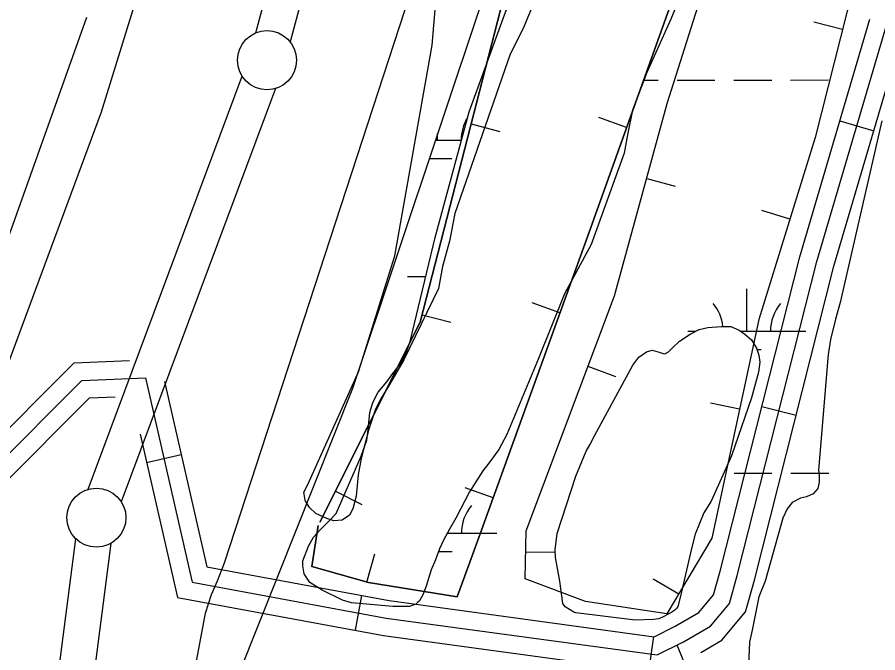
# Model space of a CAD drawing. Extents: x 3279314 to 3317160, y 734079 to 759431.
# Drawn here: x 3293860 to 3294588, y 743558 to 744096 of the extents above; entities that cross this region are included whole.
import ezdxf

# ---------------------------------------------------------------- set-up
doc = ezdxf.new("R2010")
doc.units = 0
for name, color, linetype in [('V-BORW-LINE', 7, 'Continuous'), ('V-LEVE-TOET', 7, 'Continuous'), ('V-ROAD-CNTR', 7, 'Continuous'), ('V-SITE-VEGE', 7, 'Continuous'), ('V-SURV-LINE', 7, 'Continuous'), ('V-WETL-SWMP', 7, 'Continuous')]:
    doc.layers.add(name, color=color, linetype=linetype)

msp = doc.modelspace()

# ---------------------------------------------------------------- linework, layer by layer
at = {"layer": 'V-BORW-LINE'}
for p, q in [((3294558.16, 744085.83), (3294533.91, 744091.93)), ((3294244.25, 744005.78), (3294268.46, 743999.56)), ((3294375.57, 744002.86), (3294352.03, 744011.28)), ((3294392.61, 743959.8), (3294416.72, 743953.18)), ((3294513.73, 743925.32), (3294489.85, 743932.72)), ((3294319.28, 743846.06), (3294295.77, 743854.55)), ((3294202.79, 743844.43), (3294227, 743838.2)), ((3294342.97, 743800.94), (3294366.37, 743792.15)), ((3294471.14, 743764.43), (3294446.69, 743769.67)), ((3294129.36, 743695.04), (3294151.7, 743683.82)), ((3294262.75, 743689.35), (3294239.23, 743697.83)), ((3294155.92, 743618.15), (3294162.8, 743642.18)), ((3294290.22, 743643.87), (3294315.22, 743643.37)), ((3294419.67, 743608), (3294398.16, 743620.75))]:
    msp.add_line(p, q, dxfattribs=at)
for points in [[(3294116.17, 743668.77), (3294201.13, 743837.99), (3294291.66, 744190.29), (3294349.13, 744432.49), (3294469.66, 744747.7), (3294478.37, 744778.32), (3294662.25, 745099.8), (3294784.19, 745326.13), (3294907.22, 745535.54), (3294920.38, 745568.09), (3294917.75, 745708.28), (3294917.88, 745822.87), (3295062.2, 746050.44), (3295337.79, 746450.59), (3295570.28, 746738.76), (3295640.95, 746821.03), (3295715.27, 746937.2), (3295879.45, 747161.67), (3295936.15, 747243.35), (3296030.89, 747356.46), (3296119.77, 747412.2), (3296285.83, 747515.92), (3296411.16, 747650.39)], [(3294114.83, 743666.04), (3294109.51, 743631.42), (3294157.24, 743617.77), (3294232.46, 743605.62), (3294251.75, 743658.87), (3294343.87, 743914.22), (3294430.4, 744156.18), (3294520.6, 744418.03), (3294527.39, 744482.04), (3294546.82, 744600.23), (3294625.97, 744805.6), (3294818.09, 745128.52), (3294899.66, 745256.67), (3294992.24, 745446.55)], [(3294662.25, 745099.8), (3294478.37, 744778.32), (3294469.66, 744747.7), (3294349.13, 744432.49), (3294291.66, 744190.29), (3294201.13, 743837.99), (3294116.17, 743668.77)], [(3294583.44, 744186.23), (3294535.15, 743994.49), (3294487.46, 743840.49), (3294447.72, 743655.33), (3294409.73, 743591.22), (3294340.97, 743601.76), (3294289.77, 743621.04), (3294290.57, 743661.52), (3294365.27, 743860.29), (3294410.01, 744023.14), (3294454.39, 744163.88), (3294493.96, 744246.41), (3294543.28, 744237.17), (3294582.75, 744189.95)], [(3294430.4, 744156.18), (3294343.87, 743914.22), (3294251.75, 743658.87), (3294232.46, 743605.62), (3294157.24, 743617.77), (3294109.51, 743631.42), (3294114.83, 743666.04)]]:
    msp.add_lwpolyline(points, dxfattribs=at)
at = {"layer": 'V-LEVE-TOET'}
for points in [[(3294550.72, 745469.96), (3294482.44, 745355.94), (3294354.53, 745146.09), (3294273.21, 745012.43), (3294191.6, 744830.52), (3294147.79, 744740.66), (3294135.17, 744722.9), (3294122.52, 744703.45), (3294106.23, 744681.79), (3294050.41, 744618.83), (3294040.01, 744608.61), (3294025.83, 744588.42), (3294015.43, 744568.17), (3294005.06, 744548.86), (3293995.79, 744528.21), (3293988.45, 744509.04), (3293984.9, 744490.56), (3293984.82, 744412.41), (3293982.63, 744195.57), (3293979.89, 744179.91), (3293977.21, 744167.85), (3293969.92, 744141.11), (3293931.33, 744015.76), (3293833.29, 743751.44)], [(3293992.43, 743447.1), (3294019.44, 743591.77), (3294024.45, 743607.57), (3294029.58, 743619.21), (3294035.54, 743634.44), (3294192.55, 744115.89), (3294195.98, 744138.35), (3294197.89, 744160.84), (3294200.44, 744197.32), (3294210.54, 744359.51), (3294210.94, 744381.45), (3294212.56, 744398.27), (3294214.34, 744412.81), (3294216.23, 744422.99), (3294222.62, 744441.61), (3294225.4, 744449.13), (3294233.85, 744466.2), (3294295.31, 744579.78), (3294501.62, 744971.98), (3294694.69, 745279.63), (3294786.13, 745471.21)]]:
    msp.add_lwpolyline(points, dxfattribs=at)
at = {"layer": 'V-ROAD-CNTR'}
for p, q in [((3294555.92, 744008.53), (3294584.69, 744000.05)), ((3294489.98, 743766.82), (3294519.07, 743759.47)), ((3293998.98, 743725.86), (3293969.73, 743719.17)), ((3294151.46, 743606.85), (3294146, 743577.35)), ((3294398.28, 743572.06), (3294394.23, 743542.34))]:
    msp.add_line(p, q, dxfattribs=at)
for points in [[(3293818.27, 743812.23), (3293830.08, 743846.66), (3293919.08, 744096.15)], [(3293984.78, 743787.9), (3294020.68, 743631.02), (3294174.7, 743602.55), (3294398.91, 743571.97), (3294416.69, 743580.85), (3294436.69, 743592.4), (3294449.13, 743607.27), (3294454.77, 743627.54), (3294522.01, 743893.47), (3294581.23, 744094.43)], [(3293777.31, 743683.37), (3293838.68, 743712.46), (3293915.01, 743788.87), (3293968.65, 743791.13), (3294008.26, 743618.07), (3294172.33, 743587.74), (3294401.47, 743556.49), (3294423.8, 743567.64), (3294446.49, 743580.74), (3294462.71, 743600.13), (3294469.26, 743623.69), (3294536.48, 743889.51), (3294595.62, 744090.19)], [(3294438.31, 743558.69), (3294456.29, 743569.08), (3294476.29, 743592.99), (3294483.76, 743619.84), (3294550.95, 743885.55), (3294610.01, 744085.95)], [(3293784.16, 743702.18), (3293829.91, 743724.9), (3293908.53, 743803.61), (3293955.29, 743805.58)], [(3293777.85, 743668.11), (3293847.46, 743700.02), (3293921.48, 743774.13), (3293942.98, 743775.03)], [(3293964.21, 743743.29), (3293995.84, 743605.11), (3294169.95, 743572.92), (3294404.03, 743541), (3294410.81, 743544.39)], [(3294337.25, 742832.27), (3294373.47, 742933.65), (3294411.97, 743116.35), (3294441.16, 743293.79), (3294470.5, 743443.57), (3294462.52, 743468.57), (3294443.07, 743504.03), (3294418.25, 743564.87)]]:
    msp.add_lwpolyline(points, dxfattribs=at)
at = {"layer": 'V-SITE-VEGE'}
for p, q in [((3294591.39, 744008.59), (3294556.36, 743854.72)), ((3294556.36, 743854.72), (3294552.16, 743840.75)), ((3294552.16, 743840.75), (3294548.12, 743823.48)), ((3294548.12, 743823.48), (3294546.14, 743810.79)), ((3294546.14, 743810.79), (3294538.02, 743712.84)), ((3294538.02, 743712.84), (3294538.39, 743709.1)), ((3294538.39, 743709.1), (3294538.49, 743702.73)), ((3294538.49, 743702.73), (3294537.3, 743697.27)), ((3294533.48, 743692.73), (3294527.73, 743690.2)), ((3294537.3, 743697.27), (3294533.48, 743692.73)), ((3294515.58, 743685.37), (3294511.31, 743680.18)), ((3294522.67, 743689.19), (3294515.58, 743685.37)), ((3294527.73, 743690.2), (3294522.67, 743689.19)), ((3294511.31, 743680.18), (3294507.66, 743672.34)), ((3294507.66, 743672.34), (3294492.88, 743619.06)), ((3294492.88, 743619.06), (3294487.37, 743605.55)), ((3294487.37, 743605.55), (3294481.82, 743577.56)), ((3294481.82, 743577.56), (3294479.66, 743567.28)), ((3294479.66, 743567.28), (3294476.3, 743490.09))]:
    msp.add_line(p, q, dxfattribs=at)
msp.add_lwpolyline([(3294295.5, 744104.39), (3294288.16, 744086.53), (3294277.24, 744064.78), (3294230.48, 743929.99), (3294225.9, 743906.59), (3294220.02, 743885.19), (3294216.62, 743866.6), (3294187.22, 743806.12), (3294175.22, 743785.26), (3294167.76, 743773.33), (3294163.21, 743764.41), (3294157.65, 743747.61), (3294151.05, 743722.71), (3294148.61, 743708.93), (3294146.97, 743690.96), (3294144.14, 743680.04), (3294141.19, 743674.83), (3294134.97, 743670.55), (3294128.16, 743670.01), (3294122.05, 743671.88), (3294112.91, 743676.21), (3294107.51, 743681.14), (3294104.1, 743686.69), (3294103.68, 743687.57), (3294102.7, 743694.17), (3294106.1, 743700.7), (3294148.86, 743796.05), (3294179.59, 743894.26), (3294211.1, 744072.55), (3294213.89, 744105.64)], dxfattribs=at)
at = {"layer": 'V-SURV-LINE'}
for points in [[(3294062.14, 744082.93), (3294084.91, 744168.39)], [(3294113.9, 744160.67), (3294091.13, 744075.21)], [(3293920.17, 743696.65), (3294050.46, 744046.3)], [(3294078.57, 744035.82), (3293948.28, 743686.17)], [(3293862.67, 743290.38), (3293909.81, 743654.8)], [(3293939.56, 743650.94), (3293892.42, 743286.53)]]:
    msp.add_lwpolyline(points, dxfattribs=at)
for centre in [(3294071.49, 744059.77), (3293927.25, 743672.69)]:
    msp.add_circle(centre, 25, dxfattribs=at)
at = {"layer": 'V-WETL-SWMP'}
for p, q in [((3294274.19, 744172.99), (3294143.92, 743781.88)), ((3294274.19, 744172.99), (3294143.92, 743781.88)), ((3294439.62, 744158.85), (3294412.92, 744094.42)), ((3294439.62, 744158.85), (3294412.92, 744094.42)), ((3294242.36, 744016.02), (3294292.12, 744152.52)), ((3294242.36, 744016.02), (3294292.12, 744152.52)), ((3294412.92, 744094.42), (3294392.62, 744049.36)), ((3294412.92, 744094.42), (3294392.62, 744049.36)), ((3294392.62, 744049.36), (3294380.69, 744017.6)), ((3294392.62, 744049.36), (3294380.69, 744017.6)), ((3294390.2, 744042.93), (3294402.36, 744042.93)), ((3294418.36, 744042.94), (3294450.36, 744042.96)), ((3294466.36, 744042.97), (3294498.36, 744042.98)), ((3294514.36, 744042.99), (3294546.36, 744043.01)), ((3294213.77, 743909.8), (3294242.36, 744016.02)), ((3294213.77, 743909.8), (3294242.36, 744016.02)), ((3294380.69, 744017.6), (3294376.34, 743996.67)), ((3294380.69, 744017.6), (3294376.34, 743996.67)), ((3294213.94, 743992.1), (3294235.92, 743992.11)), ((3294215.8, 743992.1), (3294215.79, 743997.65)), ((3294376.34, 743996.67), (3294373.42, 743981.2)), ((3294376.34, 743996.67), (3294373.42, 743981.2)), ((3294208.8, 743976.66), (3294227.8, 743976.67)), ((3294373.42, 743981.2), (3294345.72, 743903.92)), ((3294373.42, 743981.2), (3294345.72, 743903.92)), ((3294192.5, 743821.81), (3294213.77, 743909.8)), ((3294192.5, 743821.81), (3294213.77, 743909.8)), ((3294345.72, 743903.92), (3294323.02, 743861.94)), ((3294345.72, 743903.92), (3294323.02, 743861.94)), ((3294190.45, 743876.65), (3294205.76, 743876.66)), ((3294323.02, 743861.94), (3294301.22, 743807.26)), ((3294323.02, 743861.94), (3294301.22, 743807.26)), ((3294477.31, 743830.37), (3294477.3, 743866.37)), ((3294429.36, 743827.97), (3294437, 743831.99)), ((3294429.36, 743827.97), (3294437, 743831.99)), ((3294437, 743831.99), (3294444.22, 743833.57)), ((3294437, 743831.99), (3294444.22, 743833.57)), ((3294444.22, 743833.57), (3294455.59, 743834.5)), ((3294444.22, 743833.57), (3294455.59, 743834.5)), ((3294455.59, 743834.5), (3294463.73, 743834.35)), ((3294455.59, 743834.5), (3294463.73, 743834.35)), ((3294463.73, 743834.35), (3294470.87, 743831.38)), ((3294463.73, 743834.35), (3294470.87, 743831.38)), ((3294470.87, 743831.38), (3294475.73, 743828.08)), ((3294470.87, 743831.38), (3294475.73, 743828.08)), ((3294472.36, 743830.37), (3294527.31, 743830.39)), ((3294420.36, 743822.07), (3294429.36, 743827.97)), ((3294420.36, 743822.07), (3294429.36, 743827.97)), ((3294427.31, 743830.34), (3294433.88, 743830.35)), ((3294475.73, 743828.08), (3294481.31, 743823.06)), ((3294475.73, 743828.08), (3294481.31, 743823.06)), ((3294189.12, 743812.22), (3294192.5, 743821.81)), ((3294189.12, 743812.22), (3294192.5, 743821.81)), ((3294411.11, 743812.96), (3294414.39, 743816.5)), ((3294411.11, 743812.96), (3294414.39, 743816.5)), ((3294414.39, 743816.5), (3294420.36, 743822.07)), ((3294414.39, 743816.5), (3294420.36, 743822.07)), ((3294481.31, 743823.06), (3294485.35, 743816.17)), ((3294481.31, 743823.06), (3294485.35, 743816.17)), ((3294485.35, 743816.17), (3294487.52, 743810.27)), ((3294485.35, 743816.17), (3294487.52, 743810.27)), ((3294184.21, 743802.65), (3294189.12, 743812.22)), ((3294184.21, 743802.65), (3294189.12, 743812.22)), ((3294386.05, 743808.49), (3294392.38, 743812.92)), ((3294386.05, 743808.49), (3294392.38, 743812.92)), ((3294392.38, 743812.92), (3294397.14, 743814.54)), ((3294392.38, 743812.92), (3294397.14, 743814.54)), ((3294397.14, 743814.54), (3294403.16, 743812.73)), ((3294397.14, 743814.54), (3294403.16, 743812.73)), ((3294403.16, 743812.73), (3294407.3, 743811.33)), ((3294403.16, 743812.73), (3294407.3, 743811.33)), ((3294407.3, 743811.33), (3294408.63, 743811.68)), ((3294407.3, 743811.33), (3294408.63, 743811.68)), ((3294408.63, 743811.68), (3294411.11, 743812.96)), ((3294408.63, 743811.68), (3294411.11, 743812.96)), ((3294485.81, 743814.94), (3294489.32, 743814.94)), ((3294487.52, 743810.27), (3294488.17, 743804.39)), ((3294487.52, 743810.27), (3294488.17, 743804.39)), ((3294178.01, 743794.63), (3294184.21, 743802.65)), ((3294178.01, 743794.63), (3294184.21, 743802.65)), ((3294301.22, 743807.26), (3294274.33, 743743.02)), ((3294301.22, 743807.26), (3294274.33, 743743.02)), ((3294348.72, 743742.55), (3294381.01, 743801.58)), ((3294348.72, 743742.55), (3294381.01, 743801.58)), ((3294381.01, 743801.58), (3294386.05, 743808.49)), ((3294381.01, 743801.58), (3294386.05, 743808.49)), ((3294488.17, 743804.39), (3294487.07, 743795.89)), ((3294488.17, 743804.39), (3294487.07, 743795.89)), ((3294172.97, 743787.72), (3294178.01, 743794.63)), ((3294172.97, 743787.72), (3294178.01, 743794.63)), ((3294487.07, 743795.89), (3294481.38, 743774.04)), ((3294487.07, 743795.89), (3294481.38, 743774.04)), ((3294165.62, 743778.95), (3294172.97, 743787.72)), ((3294165.62, 743778.95), (3294172.97, 743787.72)), ((3294143.92, 743781.88), (3294043.72, 743531.16)), ((3294143.92, 743781.88), (3294043.72, 743531.16)), ((3294160.92, 743770.14), (3294165.62, 743778.95)), ((3294160.92, 743770.14), (3294165.62, 743778.95)), ((3294481.38, 743774.04), (3294464.41, 743724.95)), ((3294481.38, 743774.04), (3294464.41, 743724.95)), ((3294158.5, 743761.67), (3294160.92, 743770.14)), ((3294158.5, 743761.67), (3294160.92, 743770.14)), ((3294156.86, 743744.48), (3294158.5, 743761.67)), ((3294156.86, 743744.48), (3294158.5, 743761.67)), ((3294155.81, 743738.25), (3294156.86, 743744.48)), ((3294155.81, 743738.25), (3294156.86, 743744.48)), ((3294151.02, 743724.71), (3294155.81, 743738.25)), ((3294151.02, 743724.71), (3294155.81, 743738.25)), ((3294274.33, 743743.02), (3294267.48, 743730.46)), ((3294274.33, 743743.02), (3294267.48, 743730.46)), ((3294344.6, 743734.3), (3294348.72, 743742.55)), ((3294344.6, 743734.3), (3294348.72, 743742.55)), ((3294267.48, 743730.46), (3294259.13, 743718.88)), ((3294267.48, 743730.46), (3294259.13, 743718.88)), ((3294332.58, 743707.83), (3294341.29, 743729.06)), ((3294332.58, 743707.83), (3294341.29, 743729.06)), ((3294341.29, 743729.06), (3294344.6, 743734.3)), ((3294341.29, 743729.06), (3294344.6, 743734.3)), ((3294129.9, 743676.08), (3294151.02, 743724.71)), ((3294129.9, 743676.08), (3294151.02, 743724.71)), ((3294464.41, 743724.95), (3294447.07, 743686.66)), ((3294464.41, 743724.95), (3294447.07, 743686.66)), ((3294259.13, 743718.88), (3294254.09, 743712.16)), ((3294259.13, 743718.88), (3294254.09, 743712.16)), ((3294254.09, 743712.16), (3294242.8, 743694.57)), ((3294254.09, 743712.16), (3294242.8, 743694.57)), ((3294316.95, 743659.28), (3294332.58, 743707.83)), ((3294316.95, 743659.28), (3294332.58, 743707.83)), ((3294466.53, 743710.29), (3294498.53, 743710.31)), ((3294514.53, 743710.32), (3294546.53, 743710.33)), ((3294242.8, 743694.57), (3294231.23, 743672.26)), ((3294242.8, 743694.57), (3294231.23, 743672.26)), ((3294447.07, 743686.66), (3294441.03, 743676.74)), ((3294447.07, 743686.66), (3294441.03, 743676.74)), ((3294116.79, 743662.69), (3294124.5, 743670.31)), ((3294116.79, 743662.69), (3294124.5, 743670.31)), ((3294124.5, 743670.31), (3294129.9, 743676.08)), ((3294124.5, 743670.31), (3294129.9, 743676.08)), ((3294231.23, 743672.26), (3294225.77, 743662.89)), ((3294231.23, 743672.26), (3294225.77, 743662.89)), ((3294441.03, 743676.74), (3294433.7, 743658.7)), ((3294441.03, 743676.74), (3294433.7, 743658.7)), ((3294106.5, 743648.49), (3294110.81, 743656.17)), ((3294106.5, 743648.49), (3294110.81, 743656.17)), ((3294110.81, 743656.17), (3294116.79, 743662.69)), ((3294110.81, 743656.17), (3294116.79, 743662.69)), ((3294225.77, 743662.89), (3294220.87, 743653.52)), ((3294225.77, 743662.89), (3294220.87, 743653.52)), ((3294223.96, 743659.43), (3294265.96, 743659.45)), ((3294315.19, 743645.5), (3294316.95, 743659.28)), ((3294315.19, 743645.5), (3294316.95, 743659.28)), ((3294433.7, 743658.7), (3294430.45, 743646.46)), ((3294433.7, 743658.7), (3294430.45, 743646.46)), ((3294101.93, 743636.27), (3294106.5, 743648.49)), ((3294101.93, 743636.27), (3294106.5, 743648.49)), ((3294220.87, 743653.52), (3294217.52, 743646.2)), ((3294220.87, 743653.52), (3294217.52, 743646.2)), ((3294217.52, 743646.2), (3294214.14, 743636.99)), ((3294217.52, 743646.2), (3294214.14, 743636.99)), ((3294216.71, 743643.99), (3294227.97, 743644)), ((3294315.45, 743639.06), (3294315.19, 743645.5)), ((3294315.45, 743639.06), (3294315.19, 743645.5)), ((3294430.45, 743646.46), (3294421.22, 743606.32)), ((3294430.45, 743646.46), (3294421.22, 743606.32)), ((3294101.85, 743631.92), (3294101.93, 743636.27)), ((3294101.85, 743631.92), (3294101.93, 743636.27)), ((3294214.14, 743636.99), (3294210.39, 743628.54)), ((3294214.14, 743636.99), (3294210.39, 743628.54)), ((3294317.02, 743631.46), (3294315.45, 743639.06)), ((3294317.02, 743631.46), (3294315.45, 743639.06)), ((3294103.06, 743625.28), (3294101.85, 743631.92)), ((3294103.06, 743625.28), (3294101.85, 743631.92)), ((3294210.39, 743628.54), (3294205.98, 743614.8)), ((3294210.39, 743628.54), (3294205.98, 743614.8)), ((3294319.25, 743618.93), (3294317.02, 743631.46)), ((3294319.25, 743618.93), (3294317.02, 743631.46)), ((3294107.66, 743617.81), (3294103.06, 743625.28)), ((3294107.66, 743617.81), (3294103.06, 743625.28)), ((3294118.14, 743611.19), (3294107.66, 743617.81)), ((3294118.14, 743611.19), (3294107.66, 743617.81)), ((3294205.98, 743614.8), (3294203.2, 743607.28)), ((3294205.98, 743614.8), (3294203.2, 743607.28)), ((3294320.73, 743606.61), (3294319.25, 743618.93)), ((3294320.73, 743606.61), (3294319.25, 743618.93)), ((3294135.4, 743602.93), (3294118.14, 743611.19)), ((3294135.4, 743602.93), (3294118.14, 743611.19)), ((3294203.2, 743607.28), (3294200.46, 743602.22)), ((3294203.2, 743607.28), (3294200.46, 743602.22)), ((3294321.75, 743599.97), (3294320.73, 743606.61)), ((3294321.75, 743599.97), (3294320.73, 743606.61)), ((3294421.22, 743606.32), (3294418.98, 743597.46)), ((3294421.22, 743606.32), (3294418.98, 743597.46)), ((3294143.11, 743600.52), (3294135.4, 743602.93)), ((3294143.11, 743600.52), (3294135.4, 743602.93)), ((3294177.88, 743597.44), (3294143.11, 743600.52)), ((3294177.88, 743597.44), (3294143.11, 743600.52)), ((3294197.38, 743599.44), (3294192.04, 743597.45)), ((3294197.38, 743599.44), (3294192.04, 743597.45)), ((3294199.11, 743601.11), (3294197.38, 743599.44)), ((3294199.11, 743601.11), (3294197.38, 743599.44)), ((3294200.46, 743602.22), (3294199.11, 743601.11)), ((3294200.46, 743602.22), (3294199.11, 743601.11)), ((3294323.78, 743597.28), (3294321.75, 743599.97)), ((3294323.78, 743597.28), (3294321.75, 743599.97)), ((3294192.04, 743597.45), (3294177.88, 743597.44)), ((3294192.04, 743597.45), (3294177.88, 743597.44)), ((3294330.89, 743592.61), (3294323.78, 743597.28)), ((3294330.89, 743592.61), (3294323.78, 743597.28)), ((3294332.58, 743592.01), (3294330.89, 743592.61)), ((3294332.58, 743592.01), (3294330.89, 743592.61)), ((3294382.81, 743585.81), (3294332.58, 743592.01)), ((3294382.81, 743585.81), (3294332.58, 743592.01)), ((3294413.97, 743592.63), (3294407.09, 743588.97)), ((3294413.97, 743592.63), (3294407.09, 743588.97)), ((3294416.46, 743594.29), (3294413.97, 743592.63)), ((3294416.46, 743594.29), (3294413.97, 743592.63)), ((3294418.2, 743596.15), (3294416.46, 743594.29)), ((3294418.2, 743596.15), (3294416.46, 743594.29)), ((3294418.98, 743597.46), (3294418.2, 743596.15)), ((3294418.98, 743597.46), (3294418.2, 743596.15)), ((3294398.34, 743586.48), (3294382.81, 743585.81)), ((3294398.34, 743586.48), (3294382.81, 743585.81)), ((3294402.89, 743587.15), (3294398.34, 743586.48)), ((3294402.89, 743587.15), (3294398.34, 743586.48)), ((3294407.09, 743588.97), (3294402.89, 743587.15)), ((3294407.09, 743588.97), (3294402.89, 743587.15))]:
    msp.add_line(p, q, dxfattribs=at)
for centre, start, end in [((3294271.04, 743992.6), 148.37323, 180.801), ((3294422.07, 743830.82), 5.94956, 40.80101), ((3294532.56, 743830.87), 139.25734, 180.801), ((3294271.21, 743659.93), 139.25734, 180.801)]:
    msp.add_arc(centre, 35.25, start, end, dxfattribs=at)

doc.saveas('drawing.dxf')
